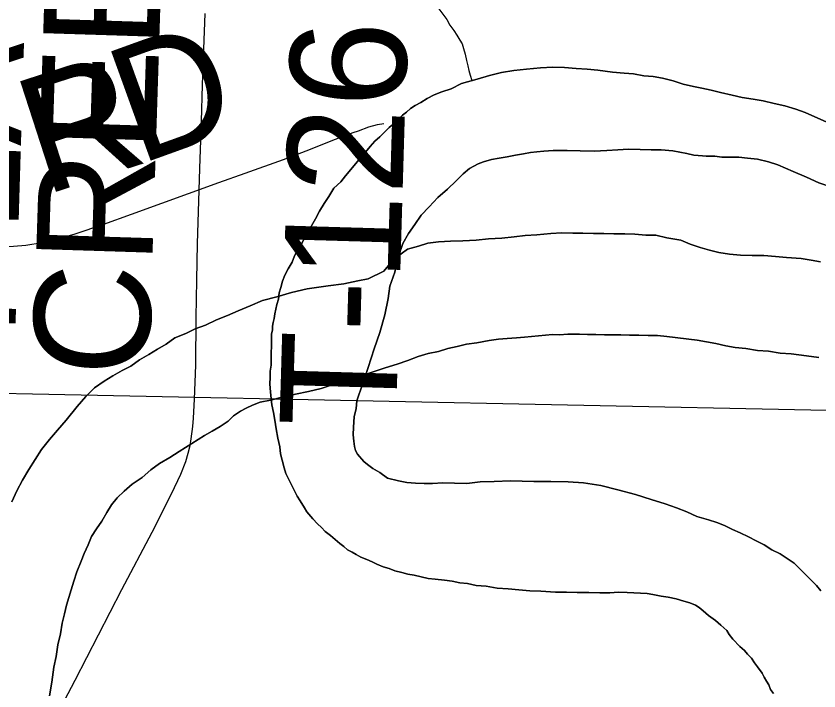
# Model space of a CAD drawing. Extents: x 2.4 to 73.1, y 4.5 to 25.6.
# Drawn here: x 43.8257 to 44.0218, y 22.0596 to 22.2245 of the extents above; entities that cross this region are included whole.
import ezdxf

# ---------------------------------------------------------------- set-up
doc = ezdxf.new("R2010")
doc.units = 0
for name, color, linetype in [('GM_X_Major_River', 7, 'Continuous'), ('GM_X_Minor_River', 7, 'Continuous'), ('GM_X_Section', 7, 'Continuous'), ('GM_X_Township_Road', 7, 'Continuous'), ('GM_X_Township_Road_Text', 7, 'Continuous')]:
    doc.layers.add(name, color=color, linetype=linetype)

msp = doc.modelspace()

# ---------------------------------------------------------------- linework, layer by layer
at = {"layer": 'GM_X_Major_River'}
for points in [[(44.02374, 22.19859), (44.01845, 22.20095), (44.01619, 22.20175), (44.01353, 22.20255), (44.01088, 22.20316), (44.00823, 22.20378), (44.00576, 22.2042), (44.00311, 22.20462), (44.00064, 22.20523), (43.9978, 22.20585), (43.99553, 22.20645), (43.99325, 22.20687), (43.99117, 22.20728), (43.98871, 22.20789), (43.98624, 22.2087), (43.98359, 22.20931), (43.98132, 22.20973), (43.97904, 22.20995), (43.97657, 22.21037), (43.97429, 22.2106), (43.97144, 22.21084), (43.96784, 22.21127), (43.96518, 22.21151), (43.96252, 22.21174), (43.95967, 22.21198), (43.95682, 22.21202), (43.95377, 22.21188), (43.95035, 22.21156), (43.9473, 22.21123), (43.94425, 22.21071), (43.94138, 22.20999), (43.93833, 22.20909), (43.9345, 22.20802), (43.93201, 22.20673), (43.92972, 22.206), (43.92781, 22.20528), (43.92608, 22.20435), (43.92454, 22.20343), (43.9232, 22.20269), (43.92205, 22.20195), (43.92108, 22.20102), (43.92012, 22.20027), (43.91915, 22.19934), (43.91819, 22.1984), (43.91684, 22.19728), (43.91568, 22.19616), (43.91452, 22.19504), (43.91336, 22.19392), (43.9122, 22.19261), (43.91104, 22.1913), (43.90988, 22.18999), (43.90619, 22.18549), (43.90503, 22.18399), (43.9033, 22.18249), (43.90212, 22.18042), (43.90095, 22.17873), (43.89978, 22.17685), (43.8988, 22.17497), (43.89783, 22.17327), (43.89704, 22.17176), (43.89626, 22.17045), (43.89548, 22.16894), (43.8945, 22.16744), (43.89372, 22.16593), (43.89312, 22.16442), (43.89214, 22.16272), (43.89136, 22.16122), (43.89077, 22.15971), (43.89036, 22.15819), (43.88996, 22.15687), (43.88975, 22.15535), (43.88935, 22.15403), (43.88914, 22.15289), (43.88893, 22.15176), (43.88872, 22.15062), (43.88852, 22.14967), (43.88831, 22.14873), (43.8883, 22.14778), (43.88809, 22.14683), (43.88808, 22.14588), (43.88806, 22.14493), (43.88804, 22.14379), (43.88802, 22.14227), (43.888, 22.14075), (43.88797, 22.13923), (43.88776, 22.13771), (43.88773, 22.1362), (43.88771, 22.13468), (43.88787, 22.13258), (43.88803, 22.13106), (43.8882, 22.12954), (43.88855, 22.12763), (43.8889, 22.12573), (43.88925, 22.12363), (43.88959, 22.12134), (43.89013, 22.11925), (43.89029, 22.11753), (43.89065, 22.11601), (43.89119, 22.1141)], [(43.89119, 22.1141), (43.89065, 22.11601), (43.89029, 22.11753), (43.89013, 22.11925), (43.88959, 22.12134), (43.88925, 22.12363), (43.8889, 22.12573), (43.88855, 22.12763), (43.8882, 22.12954), (43.88803, 22.13106), (43.88787, 22.13258), (43.88771, 22.13468), (43.88773, 22.1362), (43.88776, 22.13771), (43.88797, 22.13923), (43.888, 22.14075), (43.88802, 22.14227), (43.88804, 22.14379), (43.88806, 22.14493), (43.88808, 22.14588), (43.88809, 22.14683), (43.8883, 22.14778), (43.88831, 22.14873), (43.88852, 22.14967), (43.88872, 22.15062), (43.88893, 22.15176), (43.88914, 22.15289), (43.88935, 22.15403), (43.88975, 22.15535), (43.88996, 22.15687), (43.89036, 22.15819), (43.89077, 22.15971), (43.89136, 22.16122), (43.89214, 22.16272), (43.89312, 22.16442), (43.89372, 22.16593), (43.8945, 22.16744), (43.89548, 22.16894), (43.89626, 22.17045), (43.89704, 22.17176), (43.89783, 22.17327), (43.8988, 22.17497), (43.89978, 22.17685), (43.90095, 22.17873), (43.90212, 22.18042), (43.9033, 22.18249), (43.90503, 22.18399), (43.90619, 22.18549), (43.90988, 22.18999), (43.91104, 22.1913), (43.9122, 22.19261), (43.91336, 22.19392), (43.91452, 22.19504), (43.91568, 22.19616), (43.91684, 22.19728), (43.91819, 22.1984), (43.91915, 22.19934), (43.92012, 22.20027), (43.92108, 22.20102), (43.92205, 22.20195), (43.9232, 22.20269), (43.92454, 22.20343), (43.92608, 22.20435), (43.92781, 22.20528), (43.92972, 22.206), (43.93201, 22.20673), (43.9345, 22.20802), (43.93833, 22.20909), (43.94138, 22.20999), (43.94425, 22.21071), (43.9473, 22.21123), (43.95035, 22.21156), (43.95377, 22.21188), (43.95682, 22.21202), (43.95967, 22.21198), (43.96252, 22.21174), (43.96518, 22.21151), (43.96784, 22.21127), (43.97144, 22.21084), (43.97429, 22.2106), (43.97657, 22.21037), (43.97904, 22.20995), (43.98132, 22.20973), (43.98359, 22.20931), (43.98624, 22.2087), (43.98871, 22.20789), (43.99117, 22.20728), (43.99325, 22.20687), (43.99553, 22.20645), (43.9978, 22.20585), (44.00064, 22.20523), (44.00311, 22.20462), (44.00576, 22.2042), (44.00823, 22.20378), (44.01088, 22.20316), (44.01353, 22.20255), (44.01619, 22.20175), (44.01845, 22.20095), (44.02374, 22.19859)], [(44.02233, 22.08403), (44.02121, 22.08538), (44.0199, 22.08673), (44.01578, 22.09079), (44.01408, 22.09196), (44.01239, 22.09312), (44.01031, 22.09411), (44.00843, 22.09528), (44.00654, 22.09626), (44.00466, 22.09724), (44.00258, 22.09822), (44.00069, 22.09902), (43.9988, 22.1), (43.99691, 22.10079), (43.99483, 22.10139), (43.99199, 22.1022), (43.98954, 22.10338), (43.98708, 22.10437), (43.98424, 22.10536), (43.98084, 22.10637), (43.97705, 22.10757), (43.9727, 22.10878), (43.96853, 22.1098), (43.96435, 22.11044), (43.96055, 22.11069), (43.95637, 22.11076), (43.95219, 22.11082), (43.94648, 22.11092), (43.94249, 22.11079), (43.93906, 22.11066), (43.93582, 22.11033), (43.93278, 22.11038), (43.92993, 22.11043), (43.92746, 22.11028), (43.92537, 22.11031), (43.92327, 22.11035), (43.92118, 22.11057), (43.9191, 22.11098), (43.91645, 22.1116), (43.91457, 22.11296), (43.91287, 22.11393), (43.91155, 22.11491), (43.91061, 22.11568), (43.90912, 22.11742), (43.90857, 22.11837), (43.90839, 22.11933), (43.90822, 22.12066), (43.90805, 22.12218), (43.90808, 22.12408), (43.90831, 22.12655), (43.90873, 22.12863), (43.90895, 22.13053), (43.91174, 22.13865), (43.91314, 22.14319), (43.91453, 22.14716), (43.91574, 22.15151), (43.91656, 22.15549), (43.91699, 22.15852), (43.91819, 22.16192), (43.9192, 22.16608), (43.9202, 22.16892), (43.92157, 22.17137), (43.92312, 22.17362), (43.92468, 22.17587), (43.92662, 22.17793), (43.92874, 22.18018), (43.93106, 22.18223), (43.93318, 22.18429), (43.93492, 22.18597), (43.93646, 22.18727), (43.93857, 22.18838), (43.93991, 22.18893), (43.94182, 22.18947), (43.94373, 22.18982), (43.94564, 22.19016), (43.94773, 22.19051), (43.94964, 22.19086), (43.95136, 22.19121), (43.95288, 22.19138), (43.9546, 22.19154), (43.95688, 22.19169), (43.9603, 22.19164), (43.96353, 22.19158), (43.96696, 22.19153), (43.97, 22.19167), (43.97267, 22.19182), (43.97533, 22.19196), (43.97818, 22.19191)], [(43.97818, 22.19191), (43.97533, 22.19196), (43.97267, 22.19182), (43.97, 22.19167), (43.96696, 22.19153), (43.96353, 22.19158), (43.9603, 22.19164), (43.95688, 22.19169), (43.9546, 22.19154), (43.95288, 22.19138), (43.95136, 22.19121), (43.94964, 22.19086), (43.94773, 22.19051), (43.94564, 22.19016), (43.94373, 22.18982), (43.94182, 22.18947), (43.93991, 22.18893), (43.93857, 22.18838), (43.93646, 22.18727), (43.93492, 22.18597), (43.93318, 22.18429), (43.93106, 22.18223), (43.92874, 22.18018), (43.92662, 22.17793), (43.92468, 22.17587), (43.92312, 22.17362), (43.92157, 22.17137), (43.9202, 22.16892), (43.9192, 22.16608), (43.91819, 22.16192), (43.91699, 22.15852), (43.91656, 22.15549), (43.91574, 22.15151), (43.91453, 22.14716), (43.91314, 22.14319), (43.91174, 22.13865), (43.90895, 22.13053), (43.90873, 22.12863), (43.90831, 22.12655), (43.90808, 22.12408), (43.90805, 22.12218), (43.90822, 22.12066), (43.90839, 22.11933), (43.90857, 22.11837), (43.90912, 22.11742), (43.91061, 22.11568), (43.91155, 22.11491), (43.91287, 22.11393), (43.91457, 22.11296), (43.91645, 22.1116), (43.9191, 22.11098), (43.92118, 22.11057), (43.92327, 22.11035), (43.92537, 22.11031), (43.92746, 22.11028), (43.92993, 22.11043), (43.93278, 22.11038), (43.93582, 22.11033), (43.93906, 22.11066), (43.94249, 22.11079), (43.94648, 22.11092), (43.95219, 22.11082), (43.95637, 22.11076), (43.96055, 22.11069), (43.96435, 22.11044), (43.96853, 22.1098), (43.9727, 22.10878), (43.97705, 22.10757), (43.98084, 22.10637), (43.98424, 22.10536), (43.98708, 22.10437), (43.98954, 22.10338), (43.99199, 22.1022), (43.99483, 22.10139), (43.99691, 22.10079), (43.9988, 22.1), (44.00069, 22.09902), (44.00258, 22.09822), (44.00466, 22.09724), (44.00654, 22.09626), (44.00843, 22.09528), (44.01031, 22.09411), (44.01239, 22.09312), (44.01408, 22.09196), (44.01578, 22.09079), (44.0199, 22.08673), (44.02121, 22.08538), (44.02233, 22.08403)], [(43.97818, 22.19191), (43.98085, 22.19187), (43.98332, 22.19183), (43.98617, 22.1916), (43.98958, 22.19097), (43.99129, 22.19056), (43.99337, 22.19034), (43.99432, 22.19032), (43.99528, 22.19031), (43.99642, 22.19029), (43.99812, 22.19007), (44.00022, 22.19004), (44.00231, 22.19), (44.0044, 22.18978), (44.00687, 22.18955), (44.00952, 22.18894), (44.01179, 22.18814), (44.01557, 22.18656), (44.01878, 22.18518), (44.0218, 22.1838), (44.0252, 22.1826)], [(44.0252, 22.1826), (44.0218, 22.1838), (44.01878, 22.18518), (44.01557, 22.18656), (44.01179, 22.18814), (44.00952, 22.18894), (44.00687, 22.18955), (44.0044, 22.18978), (44.00231, 22.19), (44.00022, 22.19004), (43.99812, 22.19007), (43.99642, 22.19029), (43.99528, 22.19031), (43.99432, 22.19032), (43.99337, 22.19034), (43.99129, 22.19056), (43.98958, 22.19097), (43.98617, 22.1916), (43.98332, 22.19183), (43.98085, 22.19187), (43.97818, 22.19191)], [(44.02223, 22.16444), (44.01995, 22.16486), (44.01749, 22.16528), (44.01388, 22.16552), (44.01122, 22.16576), (44.00837, 22.16599), (44.00552, 22.16604), (44.00267, 22.16608), (44.00001, 22.16631), (43.99735, 22.16674), (43.99508, 22.16734), (43.9928, 22.16795), (43.99035, 22.16875), (43.98808, 22.16973), (43.98466, 22.17036), (43.98201, 22.17097), (43.97954, 22.17101), (43.97688, 22.17124), (43.97441, 22.17128), (43.97175, 22.17132), (43.96928, 22.17136), (43.9668, 22.1714), (43.96414, 22.17144), (43.96167, 22.17148), (43.95901, 22.17153), (43.95634, 22.17138), (43.95292, 22.17105), (43.95006, 22.17091), (43.94739, 22.17057), (43.94434, 22.17024), (43.94111, 22.1701), (43.93806, 22.16977), (43.93482, 22.16963), (43.93178, 22.16949), (43.92892, 22.16934), (43.92626, 22.16901), (43.92396, 22.16828), (43.92129, 22.16756), (43.91975, 22.16645), (43.9184, 22.16533), (43.91724, 22.16421), (43.91627, 22.16308), (43.9155, 22.16215), (43.91167, 22.16031), (43.90919, 22.15978), (43.90575, 22.15907), (43.90194, 22.15856), (43.89679, 22.15788), (43.89298, 22.15699), (43.88935, 22.15591), (43.88591, 22.15502), (43.88285, 22.15374), (43.87997, 22.15245), (43.87729, 22.15135), (43.87461, 22.15026), (43.87193, 22.14897), (43.86944, 22.14806), (43.86714, 22.14696), (43.86446, 22.14586), (43.86235, 22.14437), (43.86024, 22.14308), (43.85812, 22.14178), (43.85582, 22.14049), (43.85371, 22.139), (43.8516, 22.13789), (43.84929, 22.1366), (43.84718, 22.1353), (43.84487, 22.13363), (43.84275, 22.13157), (43.84062, 22.12914), (43.8379, 22.12576), (43.83577, 22.12332), (43.83384, 22.12107), (43.8319, 22.11864), (43.83034, 22.11619), (43.82878, 22.11374), (43.82721, 22.11111), (43.82584, 22.10847), (43.82466, 22.10583)], [(43.82466, 22.10583), (43.82584, 22.10847), (43.82721, 22.11111), (43.82878, 22.11374), (43.83034, 22.11619), (43.8319, 22.11864), (43.83384, 22.12107), (43.83577, 22.12332), (43.8379, 22.12576), (43.84062, 22.12914), (43.84275, 22.13157), (43.84487, 22.13363), (43.84718, 22.1353), (43.84929, 22.1366), (43.8516, 22.13789), (43.85371, 22.139), (43.85582, 22.14049), (43.85812, 22.14178), (43.86024, 22.14308), (43.86235, 22.14437), (43.86446, 22.14586), (43.86714, 22.14696), (43.86944, 22.14806), (43.87193, 22.14897), (43.87461, 22.15026), (43.87729, 22.15135), (43.87997, 22.15245), (43.88285, 22.15374), (43.88591, 22.15502), (43.88935, 22.15591), (43.89298, 22.15699), (43.89679, 22.15788), (43.90194, 22.15856), (43.90575, 22.15907), (43.90919, 22.15978), (43.91167, 22.16031), (43.9155, 22.16215), (43.91627, 22.16308), (43.91724, 22.16421), (43.9184, 22.16533), (43.91975, 22.16645), (43.92129, 22.16756), (43.92396, 22.16828), (43.92626, 22.16901), (43.92892, 22.16934), (43.93178, 22.16949), (43.93482, 22.16963), (43.93806, 22.16977), (43.94111, 22.1701), (43.94434, 22.17024), (43.94739, 22.17057), (43.95006, 22.17091), (43.95292, 22.17105), (43.95634, 22.17138), (43.95901, 22.17153), (43.96167, 22.17148), (43.96414, 22.17144), (43.9668, 22.1714), (43.96928, 22.17136), (43.97175, 22.17132), (43.97441, 22.17128), (43.97688, 22.17124), (43.97954, 22.17101), (43.98201, 22.17097), (43.98466, 22.17036), (43.98808, 22.16973), (43.99035, 22.16875), (43.9928, 22.16795), (43.99508, 22.16734), (43.99735, 22.16674), (44.00001, 22.16631), (44.00267, 22.16608), (44.00552, 22.16604), (44.00837, 22.16599), (44.01122, 22.16576), (44.01388, 22.16552), (44.01749, 22.16528), (44.01995, 22.16486), (44.02223, 22.16444)], [(43.8338, 22.05837), (43.83443, 22.06178), (43.83486, 22.06538), (43.83548, 22.06804), (43.8359, 22.07088), (43.83651, 22.07353), (43.83693, 22.07618), (43.83754, 22.07845), (43.83795, 22.08054), (43.83855, 22.08243), (43.83916, 22.08432), (43.83976, 22.0864), (43.84055, 22.08867), (43.84155, 22.09131), (43.84234, 22.0932), (43.84332, 22.09527), (43.84411, 22.09735), (43.84528, 22.09923), (43.84665, 22.10111), (43.84782, 22.10318), (43.84899, 22.10506), (43.85035, 22.10675), (43.85209, 22.10843), (43.85401, 22.11011), (43.85651, 22.11178), (43.85863, 22.11365), (43.86075, 22.11514), (43.86324, 22.11662), (43.86555, 22.1181), (43.8717, 22.12199), (43.87362, 22.1231), (43.87553, 22.12421), (43.87746, 22.12551), (43.87881, 22.12682), (43.88054, 22.12793), (43.88188, 22.12867), (43.88341, 22.12941), (43.88533, 22.13013), (43.88781, 22.13067), (43.89067, 22.13138), (43.89392, 22.13209), (43.89716, 22.1328), (43.90022, 22.13351), (43.90289, 22.13442), (43.90576, 22.13532), (43.90958, 22.1364), (43.91264, 22.13749), (43.91589, 22.13858), (43.91876, 22.13948), (43.92143, 22.14039), (43.92392, 22.1413), (43.9264, 22.14202), (43.92889, 22.14255), (43.93118, 22.14328), (43.93347, 22.14381), (43.93576, 22.14434), (43.93824, 22.14468), (43.94129, 22.14521), (43.94358, 22.14555), (43.94567, 22.14571), (43.94796, 22.14586), (43.94986, 22.14602), (43.95157, 22.14618), (43.95329, 22.14635), (43.955, 22.14651), (43.95672, 22.14667), (43.95843, 22.14664), (43.96052, 22.1468), (43.96337, 22.14675), (43.96528, 22.14672), (43.96737, 22.14669), (43.96946, 22.14666), (43.97155, 22.14662), (43.97345, 22.14659), (43.97554, 22.14656), (43.97782, 22.14652)], [(43.97782, 22.14652), (43.97554, 22.14656), (43.97345, 22.14659), (43.97155, 22.14662), (43.96946, 22.14666), (43.96737, 22.14669), (43.96528, 22.14672), (43.96337, 22.14675), (43.96052, 22.1468), (43.95843, 22.14664), (43.95672, 22.14667), (43.955, 22.14651), (43.95329, 22.14635), (43.95157, 22.14618), (43.94986, 22.14602), (43.94796, 22.14586), (43.94567, 22.14571), (43.94358, 22.14555), (43.94129, 22.14521), (43.93824, 22.14468), (43.93576, 22.14434), (43.93347, 22.14381), (43.93118, 22.14328), (43.92889, 22.14255), (43.9264, 22.14202), (43.92392, 22.1413), (43.92143, 22.14039), (43.91876, 22.13948), (43.91589, 22.13858), (43.91264, 22.13749), (43.90958, 22.1364), (43.90576, 22.13532), (43.90289, 22.13442), (43.90022, 22.13351), (43.89716, 22.1328), (43.89392, 22.13209), (43.89067, 22.13138), (43.88781, 22.13067), (43.88533, 22.13013), (43.88341, 22.12941), (43.88188, 22.12867), (43.88054, 22.12793), (43.87881, 22.12682), (43.87746, 22.12551), (43.87553, 22.12421), (43.87362, 22.1231), (43.8717, 22.12199), (43.86555, 22.1181), (43.86324, 22.11662), (43.86075, 22.11514), (43.85863, 22.11365), (43.85651, 22.11178), (43.85401, 22.11011), (43.85209, 22.10843), (43.85035, 22.10675), (43.84899, 22.10506), (43.84782, 22.10318), (43.84665, 22.10111), (43.84528, 22.09923), (43.84411, 22.09735), (43.84332, 22.09527), (43.84234, 22.0932), (43.84155, 22.09131), (43.84055, 22.08867), (43.83976, 22.0864), (43.83916, 22.08432), (43.83855, 22.08243), (43.83795, 22.08054), (43.83754, 22.07845), (43.83693, 22.07618), (43.83651, 22.07353), (43.8359, 22.07088), (43.83548, 22.06804), (43.83486, 22.06538), (43.83443, 22.06178), (43.8338, 22.05837)], [(43.97782, 22.14652), (43.98011, 22.14649), (43.98239, 22.14645), (43.98467, 22.14623), (43.99207, 22.14535), (43.99435, 22.14493), (43.99662, 22.14452), (43.99908, 22.14391), (44.00136, 22.14349), (44.00402, 22.14326), (44.00686, 22.14283), (44.00952, 22.1426), (44.01237, 22.14218), (44.01503, 22.14194), (44.01882, 22.1415), (44.02186, 22.14107)], [(44.02186, 22.14107), (44.01882, 22.1415), (44.01503, 22.14194), (44.01237, 22.14218), (44.00952, 22.1426), (44.00686, 22.14283), (44.00402, 22.14326), (44.00136, 22.14349), (43.99908, 22.14391), (43.99662, 22.14452), (43.99435, 22.14493), (43.99207, 22.14535), (43.98467, 22.14623), (43.98239, 22.14645), (43.98011, 22.14649), (43.97782, 22.14652)], [(43.89119, 22.1141), (43.89155, 22.11276), (43.89376, 22.10836), (43.89432, 22.10721), (43.89506, 22.10605), (43.89617, 22.10433), (43.89673, 22.10337), (43.89822, 22.10163), (43.89935, 22.10047), (43.90028, 22.09951), (43.90122, 22.09854), (43.90253, 22.09757), (43.90366, 22.0966), (43.90478, 22.09564), (43.90572, 22.09486), (43.90666, 22.09408), (43.90779, 22.0935), (43.90874, 22.09291), (43.90987, 22.09232), (43.91138, 22.09173), (43.9127, 22.09114), (43.91383, 22.09055), (43.91535, 22.08995), (43.91686, 22.08955), (43.91818, 22.08896), (43.91989, 22.08855), (43.9214, 22.08814), (43.92292, 22.08793), (43.92463, 22.08752), (43.92633, 22.08711), (43.92804, 22.0869), (43.93032, 22.08667), (43.93222, 22.08645), (43.93411, 22.08604), (43.93601, 22.08582), (43.9381, 22.0854), (43.94057, 22.08517), (43.94322, 22.08475), (43.94588, 22.08452), (43.94854, 22.08428), (43.9512, 22.08405), (43.95386, 22.08401), (43.95747, 22.08376), (43.96013, 22.08371), (43.96279, 22.08367), (43.96565, 22.08362), (43.96831, 22.08358), (43.97078, 22.08354), (43.97287, 22.0837), (43.97496, 22.08366), (43.97991, 22.08339), (43.98123, 22.08318), (43.98332, 22.08277), (43.98503, 22.08255), (43.98692, 22.08214), (43.98882, 22.08154), (43.99033, 22.08113), (43.99165, 22.08054), (43.99259, 22.07996), (43.99353, 22.07918), (43.99485, 22.07802), (43.99654, 22.07685), (43.99785, 22.07569), (43.99935, 22.07434), (43.99991, 22.07338), (44.00084, 22.07222), (44.00252, 22.07048), (44.00365, 22.06952), (44.0044, 22.06855), (44.00533, 22.06759), (44.00607, 22.06644), (44.00682, 22.06547), (44.00794, 22.06394), (44.00849, 22.06298), (44.00905, 22.06202), (44.0096, 22.06106), (44.00997, 22.05991), (44.01071, 22.05895)], [(44.01071, 22.05895), (44.00997, 22.05991), (44.0096, 22.06106), (44.00905, 22.06202), (44.00849, 22.06298), (44.00794, 22.06394), (44.00682, 22.06547), (44.00607, 22.06644), (44.00533, 22.06759), (44.0044, 22.06855), (44.00365, 22.06952), (44.00252, 22.07048), (44.00084, 22.07222), (43.99991, 22.07338), (43.99935, 22.07434), (43.99785, 22.07569), (43.99654, 22.07685), (43.99485, 22.07802), (43.99353, 22.07918), (43.99259, 22.07996), (43.99165, 22.08054), (43.99033, 22.08113), (43.98882, 22.08154), (43.98692, 22.08214), (43.98503, 22.08255), (43.98332, 22.08277), (43.98123, 22.08318), (43.97991, 22.08339), (43.97496, 22.08366), (43.97287, 22.0837), (43.97078, 22.08354), (43.96831, 22.08358), (43.96565, 22.08362), (43.96279, 22.08367), (43.96013, 22.08371), (43.95747, 22.08376), (43.95386, 22.08401), (43.9512, 22.08405), (43.94854, 22.08428), (43.94588, 22.08452), (43.94322, 22.08475), (43.94057, 22.08517), (43.9381, 22.0854), (43.93601, 22.08582), (43.93411, 22.08604), (43.93222, 22.08645), (43.93032, 22.08667), (43.92804, 22.0869), (43.92633, 22.08711), (43.92463, 22.08752), (43.92292, 22.08793), (43.9214, 22.08814), (43.91989, 22.08855), (43.91818, 22.08896), (43.91686, 22.08955), (43.91535, 22.08995), (43.91383, 22.09055), (43.9127, 22.09114), (43.91138, 22.09173), (43.90987, 22.09232), (43.90874, 22.09291), (43.90779, 22.0935), (43.90666, 22.09408), (43.90572, 22.09486), (43.90478, 22.09564), (43.90366, 22.0966), (43.90253, 22.09757), (43.90122, 22.09854), (43.90028, 22.09951), (43.89935, 22.10047), (43.89822, 22.10163), (43.89673, 22.10337), (43.89617, 22.10433), (43.89506, 22.10605), (43.89432, 22.10721), (43.89376, 22.10836), (43.89155, 22.11276), (43.89119, 22.1141)]]:
    msp.add_lwpolyline(points, dxfattribs=at)
at = {"layer": 'GM_X_Minor_River'}
msp.add_lwpolyline([(43.92628, 22.22905), (43.92778, 22.22789), (43.9302, 22.22462), (43.93095, 22.22365), (43.93169, 22.22231), (43.93262, 22.22097), (43.93336, 22.21982), (43.9341, 22.21866), (43.93466, 22.2177), (43.93502, 22.21656), (43.93538, 22.21522), (43.93573, 22.2137), (43.93609, 22.21236), (43.93627, 22.21122), (43.93663, 22.21007), (43.93701, 22.20877)], dxfattribs=at)
at = {"layer": 'GM_X_Section'}
msp.add_lwpolyline([(44.09218, 22.62982), (44.07537, 22.12704), (43.57605, 22.13732), (43.59269, 22.64124), (43.8414, 22.62778)], close=True, dxfattribs=at)
at = {"layer": 'GM_X_Township_Road'}
for points in [[(43.86885, 22.12421), (43.86904, 22.12625), (43.86928, 22.13086), (43.86958, 22.13925), (43.86967, 22.15082), (43.86984, 22.15996), (43.86999, 22.16892), (43.87022, 22.17668), (43.87057, 22.18724), (43.87095, 22.19872), (43.87126, 22.20773), (43.87191, 22.22512)], [(43.71284, 22.16929), (43.7262, 22.16915), (43.78308, 22.16862), (43.80017, 22.16851), (43.81075, 22.16837), (43.82099, 22.16822), (43.82501, 22.16831), (43.82808, 22.16856), (43.83203, 22.16919), (43.83564, 22.17), (43.84009, 22.17132), (43.84715, 22.17366), (43.85387, 22.17611), (43.87521, 22.18383), (43.88165, 22.18613), (43.89102, 22.18943), (43.89651, 22.19159), (43.90375, 22.19441), (43.90802, 22.19604), (43.9093, 22.1965), (43.91187, 22.19744), (43.91402, 22.19802), (43.91551, 22.19826)], [(43.83055, 22.04409), (43.84009, 22.06226), (43.85148, 22.08436), (43.85889, 22.09838), (43.86368, 22.10779), (43.8659, 22.11255), (43.86718, 22.11569), (43.86774, 22.11769), (43.86823, 22.11958), (43.86848, 22.12123), (43.86885, 22.12421)]]:
    msp.add_lwpolyline(points, dxfattribs=at)

# ---------------------------------------------------------------- texts
at = {"layer": 'GM_X_Township_Road_Text'}
for s, height, rotation, p in [('CREEK RD', 0.028409, 88.185, (43.85805, 22.13616)), ('PLATTER', 0.028409, 88.2787, (43.82545, 22.14629)), ('D', 0.02841, 19.8753, (43.85563, 22.18812)), ('T-126', 0.028409, 88.3318, (43.91843, 22.12375)), ('R', 0.02841, 17.953, (43.83246, 22.1806))]:
    msp.add_text(s, height=height, rotation=rotation, dxfattribs=at).set_placement(p)

doc.saveas('drawing.dxf')
